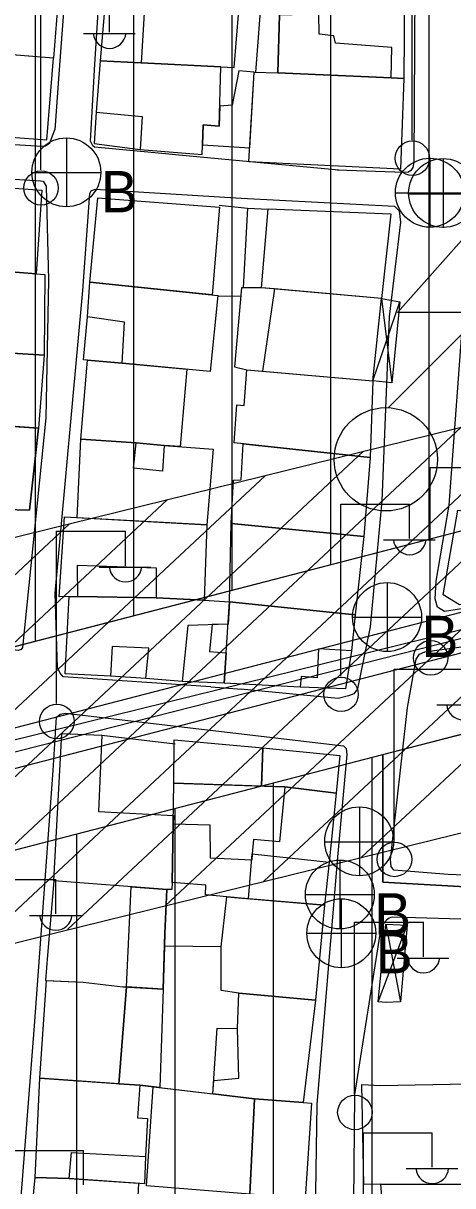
# Model space of a CAD drawing. Extents: x 417997 to 421451, y 4451742 to 4455216.
# Drawn here: x 419710.5 to 419754.1, y 4452604.6 to 4452722.7 of the extents above; entities that cross this region are included whole.
import ezdxf

# ---------------------------------------------------------------- set-up
doc = ezdxf.new("R2010")
doc.units = 0
for name, color, linetype in [('ADA', 7, 'Continuous'), ('ADAKENARI', 7, 'Continuous'), ('B_Mesken', 7, 'Continuous'), ('B_Sundurma', 7, 'Continuous'), ('B_Teras', 7, 'Continuous'), ('Default', 7, 'Continuous'), ('Hat_ENH', 7, 'Continuous'), ('KALDIRIM', 7, 'Continuous'), ('PL_AYA_PARK_DINLENME', 7, 'Continuous'), ('PL_KON_MEV_350', 7, 'Continuous'), ('S_Elektrik_Diregi', 7, 'Continuous'), ('S_Rogar_Kapagi', 7, 'Continuous'), ('S_Rogar_Kapagi_Buski', 7, 'Continuous'), ('S_Trafo_acik_tip', 7, 'Continuous'), ('Sinir_Duvar_tek_tarafa_ait', 7, 'Continuous'), ('TA_ENH_154', 7, 'Continuous'), ('TA_ENH_KORUMA', 7, 'Continuous'), ('TA_ENH_TARAMA', 7, 'Continuous'), ('TR_ORTAYOGUNKONUT', 7, 'Continuous'), ('TR_PARKALANI', 7, 'Continuous'), ('Yol_Sose', 7, 'Continuous')]:
    doc.layers.add(name, color=color, linetype=linetype)

# ---------------------------------------------------------------- blocks, each defined once
blk = doc.blocks.new('POINT_DISPLAY')
at = {"layer": 'Default'}
blk.add_line((0, 0), (0, 0), dxfattribs=at)

msp = doc.modelspace()

# ---------------------------------------------------------------- linework, layer by layer
at = {"layer": 'ADA'}
for p, q in [((419747.04, 4452648.37), (419747.04, 4452635.42)), ((419747.04, 4452648.37), (419747.04, 4452635.42)), ((419747.04, 4452635.42), (419803.37, 4452632.24)), ((419747.04, 4452635.42), (419803.37, 4452632.24))]:
    msp.add_line(p, q, dxfattribs=at)
at = {"layer": 'ADAKENARI'}
for p, q in [((419775.98, 4452676.54), (419568.88, 4452622.82)), ((419775.98, 4452676.54), (419568.88, 4452622.82)), ((419747.04, 4452648.37), (419788.22, 4452659.05)), ((419747.04, 4452648.37), (419788.22, 4452659.05)), ((419626.74, 4452617.16), (419747.04, 4452648.37)), ((419626.74, 4452617.16), (419747.04, 4452648.37))]:
    msp.add_line(p, q, dxfattribs=at)
at = {"layer": 'B_Mesken'}
for points in [[(419696.73, 4452720.49), (419697.47, 4452729.6), (419714.31, 4452728.18), (419713.58, 4452719.16)], [(419718.82, 4452724.46), (419718.33, 4452718.89), (419722.5, 4452718.66), (419731.95, 4452718.2), (419732.65, 4452726.91), (419731.94, 4452727.15), (419719.14, 4452727.97)], [(419737.82, 4452723.59), (419737.87, 4452726.35), (419749.25, 4452726.03), (419749.17, 4452717.09), (419747.88, 4452717.14), (419736.37, 4452717.64), (419736.56, 4452723.55)], [(419705.51, 4452715.71), (419705.13, 4452711.43), (419712.93, 4452710.85), (419713.58, 4452719.16), (419706.86, 4452719.69), (419706.6, 4452715.66)], [(419717.93, 4452713.67), (419717.73, 4452710.48), (419722.41, 4452709.85), (419728.7, 4452709.36), (419728.79, 4452712.36), (419730.41, 4452712.24), (419730.6, 4452718.27), (419722.5, 4452718.66), (419718.33, 4452718.89)], [(419733.98, 4452717.71), (419732.4, 4452717.85), (419731.74, 4452714.36), (419730.47, 4452714.28), (419730.41, 4452712.24), (419728.79, 4452712.36), (419728.73, 4452710.33), (419733.52, 4452710.05)], [(419733.44, 4452708.61), (419733.98, 4452717.71), (419736.37, 4452717.64), (419747.88, 4452717.14), (419749.17, 4452717.09), (419748.83, 4452707.85)], [(419696.07, 4452698.8), (419696.47, 4452706.87), (419712.41, 4452705.72), (419711.82, 4452697.24), (419702.02, 4452698.02)], [(419717.29, 4452696.38), (419718.1, 4452704.96), (419730.46, 4452703.99), (419729.72, 4452695.09)], [(419734.71, 4452695.81), (419735.39, 4452703.85), (419747.85, 4452703.34), (419746.89, 4452694.73)], [(419699.54, 4452689.79), (419695.13, 4452690.11), (419695.89, 4452698.83), (419702.02, 4452698.02), (419712.72, 4452697.17), (419712.63, 4452688.95)], [(419720.55, 4452688.16), (419716.64, 4452688.49), (419717.04, 4452692.87), (419717.29, 4452696.38), (419730.27, 4452695.03), (419729.51, 4452687.3)], [(419734.71, 4452695.81), (419732.69, 4452695.8), (419731.97, 4452687.78), (419733.24, 4452687.49), (419734.81, 4452687.35), (419746.01, 4452686.37), (419746.89, 4452694.73), (419736.03, 4452695.69)], [(419698.86, 4452682.48), (419699.54, 4452689.79), (419712.63, 4452688.95), (419712.08, 4452681.55)], [(419716.38, 4452680.42), (419717.05, 4452688.46), (419720.55, 4452688.16), (419727.13, 4452687.53), (419727.14, 4452687.53), (419726.46, 4452679.67), (419724.82, 4452679.8), (419721.98, 4452680.05)], [(419731.93, 4452680.04), (419732.22, 4452683.93), (419732.97, 4452683.84), (419733.24, 4452687.49), (419746.01, 4452686.37), (419745.75, 4452678.58)], [(419706.03, 4452673.34), (419703.59, 4452673.47), (419703.75, 4452677.39), (419703.97, 4452682.12), (419706.6, 4452681.93), (419712.08, 4452681.55), (419711.14, 4452673.21)], [(419716, 4452672.45), (419716.38, 4452680.42), (419721.98, 4452680.05), (419724.82, 4452679.8), (419729.8, 4452679.41), (419729.18, 4452671.72)], [(419745.75, 4452678.58), (419745.12, 4452670.54), (419731.63, 4452671.86), (419731.88, 4452676.27), (419732.64, 4452676.29), (419732.86, 4452679.94)], [(419716.07, 4452664.43), (419714.18, 4452664.42), (419714.72, 4452672.52), (419729.18, 4452671.72), (419728.89, 4452664.07), (419724.01, 4452664.29)], [(419767.23, 4452671.6), (419771.61, 4452671.12), (419771.23, 4452667.17), (419771.21, 4452666.75), (419762.82, 4452665.24), (419754.82, 4452663.58), (419753.15, 4452664.62), (419754.67, 4452673.21), (419763.85, 4452672.06), (419764.7, 4452671.93)], [(419731.46, 4452663.89), (419731.63, 4452671.86), (419745.12, 4452670.54), (419744.22, 4452662.59)], [(419729.71, 4452661.58), (419729.43, 4452658.86), (419731.13, 4452658.72), (419730.93, 4452655.64), (419726.66, 4452655.8), (419722.98, 4452656.12), (419719.37, 4452656.35), (419714.77, 4452656.59), (419715.19, 4452664.43), (419716.07, 4452664.43), (419724.01, 4452664.29), (419728.89, 4452664.07), (419731.46, 4452663.89), (419731.32, 4452661.64)], [(419743.84, 4452658.92), (419743.25, 4452655.07), (419738.63, 4452655.23), (419730.93, 4452655.64), (419731.46, 4452663.89), (419744.22, 4452662.59)], [(419725.65, 4452635.37), (419725.6, 4452634.66), (419725.1, 4452634.66), (419713.62, 4452635.55), (419714.43, 4452650.52), (419718.49, 4452650.34), (419718.16, 4452642.6), (419725.77, 4452642.18), (419725.76, 4452641.32)], [(419725.81, 4452645.48), (419725.83, 4452649.87), (419734.84, 4452649.05), (419734.71, 4452645.17)], [(419734.84, 4452649.05), (419742.67, 4452648.3), (419742.3, 4452644.46), (419737.1, 4452645.09), (419734.71, 4452645.17)], [(419731.18, 4452633.91), (419729.04, 4452634.11), (419729.06, 4452635.11), (419725.65, 4452635.37), (419725.76, 4452641.32), (419725.81, 4452645.48), (419737.1, 4452645.09), (419742.3, 4452644.46), (419741.58, 4452637.44), (419741.11, 4452633.08), (419733.4, 4452633.73)], [(419724.91, 4452630.21), (419725.1, 4452634.66), (419713.62, 4452635.55), (419712.99, 4452628.01), (419712.77, 4452625.42), (419716.6, 4452625.24), (419720.63, 4452624.78), (419724.74, 4452624.54)], [(419730.61, 4452628.85), (419731.18, 4452633.91), (419741.11, 4452633.08), (419740.21, 4452623.41), (419732.42, 4452624.14), (419730.61, 4452624.4)], [(419729.79, 4452613.9), (419730.23, 4452620.56), (419732.28, 4452620.55), (419732.42, 4452624.14), (419730.61, 4452624.4), (419730.61, 4452628.85), (419724.87, 4452628.92), (419724.74, 4452624.54), (419721, 4452624.76), (419720.23, 4452614.92), (419722.35, 4452614.77)], [(419712.22, 4452615.48), (419712.87, 4452625.41), (419716.6, 4452625.24), (419720.63, 4452624.78), (419721, 4452624.76), (419720.23, 4452614.92)], [(419729.88, 4452615.27), (419732.43, 4452615.48), (419732.28, 4452620.55), (419732.42, 4452624.14), (419740.21, 4452623.41), (419738.94, 4452613.02), (419734, 4452613.41), (419734, 4452613.41), (419734, 4452613.41), (419729.79, 4452613.9)], [(419715.19, 4452605.31), (419711.73, 4452605.4), (419712.22, 4452615.48), (419722.35, 4452614.77), (419722.13, 4452611.45), (419723.15, 4452611.4), (419722.94, 4452607.52), (419722.85, 4452604.77), (419715.19, 4452605.31)], [(419746.85, 4452604.73), (419745.1, 4452604.68), (419744.91, 4452614.85), (419746.79, 4452614.74), (419755.64, 4452614.93), (419755.81, 4452613.02), (419755.98, 4452604.7)], [(419725.14, 4452604.38), (419723.02, 4452604.57), (419723.71, 4452614.61), (419729.79, 4452613.9), (419734, 4452613.41), (419733.54, 4452603.72)], [(419733.54, 4452603.72), (419734, 4452613.41), (419738.94, 4452613.02), (419739.79, 4452612.96), (419739.15, 4452603.26), (419738.71, 4452603.31)], [(419755.81, 4452613.02), (419762.65, 4452613.18), (419764.25, 4452596.56), (419748.66, 4452595.97), (419746.7, 4452596.95), (419746.34, 4452601.35), (419747.1, 4452601.39), (419746.85, 4452604.73), (419755.98, 4452604.7)], [(419710.94, 4452597.42), (419711.73, 4452605.4), (419715.19, 4452605.31), (419722.21, 4452604.81), (419722.08, 4452602.11), (419723.12, 4452602.06), (419722.99, 4452596.63)]]:
    msp.add_lwpolyline(points, close=True, dxfattribs=at)
at = {"layer": 'B_Sundurma'}
for p, q in [((419746.01, 4452686.37), (419748.76, 4452694.38)), ((419746.89, 4452694.73), (419747.95, 4452686.16)), ((419746.58, 4452623.25), (419749.51, 4452631.04)), ((419747.33, 4452631.15), (419748.82, 4452623.24))]:
    msp.add_line(p, q, dxfattribs=at)
for points in [[(419746.01, 4452686.37), (419746.89, 4452694.73), (419748.76, 4452694.38), (419747.95, 4452686.16)], [(419747.37, 4452623.19), (419746.58, 4452623.25), (419747.33, 4452631.15), (419749.51, 4452631.04), (419748.82, 4452623.24)]]:
    msp.add_lwpolyline(points, close=True, dxfattribs=at)
at = {"layer": 'B_Teras'}
for points in [[(419719.14, 4452727.97), (419718.82, 4452724.46), (419722.82, 4452724.29), (419722.5, 4452718.66), (419731.95, 4452718.2), (419732.65, 4452726.91), (419731.94, 4452727.15)], [(419736.56, 4452723.55), (419736.37, 4452717.64), (419747.88, 4452717.14), (419747.95, 4452720.23), (419742.24, 4452720.68), (419742.05, 4452721.4), (419740.57, 4452721.58), (419740.55, 4452723.69)], [(419718.33, 4452718.89), (419717.93, 4452713.67), (419722.6, 4452713.21), (419722.41, 4452709.85), (419728.7, 4452709.36), (419728.79, 4452712.36), (419730.41, 4452712.24), (419730.6, 4452718.27), (419722.5, 4452718.66)], [(419699.54, 4452689.79), (419700.11, 4452695.45), (419701.84, 4452695.3), (419702.02, 4452698.02), (419712.72, 4452697.17), (419712.63, 4452688.95)], [(419717.04, 4452692.87), (419717.29, 4452696.38), (419730.27, 4452695.03), (419729.51, 4452687.3), (419720.55, 4452688.16), (419720.79, 4452692.32)], [(419736.03, 4452695.69), (419734.81, 4452687.35), (419746.01, 4452686.37), (419746.89, 4452694.73)], [(419706.6, 4452681.93), (419706.03, 4452673.34), (419711.14, 4452673.21), (419712.08, 4452681.55)], [(419721.73, 4452677.47), (419721.98, 4452680.05), (419724.82, 4452679.8), (419724.66, 4452677.19)], [(419767.23, 4452671.6), (419767.08, 4452669.05), (419763.46, 4452669.53), (419762.82, 4452665.24), (419754.82, 4452663.58), (419753.15, 4452664.62), (419754.67, 4452673.21), (419763.85, 4452672.06), (419764.7, 4452671.93)], [(419716.02, 4452667.63), (419724.03, 4452667.34), (419724.01, 4452664.29), (419716.07, 4452664.43)], [(419731.32, 4452661.64), (419727.23, 4452661.49), (419726.66, 4452655.8), (419722.98, 4452656.12), (419723.27, 4452659.18), (419719.56, 4452659.37), (419719.37, 4452656.35), (419714.77, 4452656.59), (419715.19, 4452664.43), (419716.07, 4452664.43), (419724.01, 4452664.29), (419728.89, 4452664.07), (419731.46, 4452663.89)], [(419730.93, 4452655.64), (419731.46, 4452663.89), (419744.22, 4452662.59), (419743.84, 4452658.92), (419740.5, 4452659.13), (419740.36, 4452656.19), (419738.73, 4452656.32), (419738.63, 4452655.23)], [(419733.78, 4452638.28), (419733.73, 4452637.66), (419729.53, 4452637.86), (419729.5, 4452641.19), (419725.76, 4452641.32), (419725.81, 4452645.48), (419737.1, 4452645.09), (419736.54, 4452639.51), (419733.9, 4452639.76)], [(419733.4, 4452633.73), (419733.78, 4452638.28), (419741.58, 4452637.44), (419741.11, 4452633.08)], [(419721.48, 4452634.94), (419725.1, 4452634.66), (419724.91, 4452630.21), (419724.87, 4452628.92), (419724.74, 4452624.54), (419721, 4452624.76)], [(419724.74, 4452624.54), (419724.38, 4452614.54), (419722.35, 4452614.77), (419720.23, 4452614.92), (419721, 4452624.76)], [(419715.19, 4452605.31), (419715.41, 4452607.95), (419722.94, 4452607.52), (419722.85, 4452604.77)]]:
    msp.add_lwpolyline(points, close=True, dxfattribs=at)
at = {"layer": 'Hat_ENH'}
msp.add_lwpolyline([(419683.15, 4452641.93), (419957.33, 4452711.68)], dxfattribs=at)
at = {"layer": 'KALDIRIM'}
for p, q in [((419779.26, 4452669.12), (419702.22, 4452649.14)), ((419779.26, 4452669.12), (419702.22, 4452649.14)), ((419781.5, 4452665.57), (419703.35, 4452645.3)), ((419781.5, 4452665.57), (419703.35, 4452645.3))]:
    msp.add_line(p, q, dxfattribs=at)
at = {"layer": 'PL_AYA_PARK_DINLENME'}
msp.add_lwpolyline([(419788.22, 4452659.05), (419799.73, 4452651.73), (419803.37, 4452632.24), (419747.04, 4452635.42), (419747.04, 4452648.37)], close=True, dxfattribs=at)
msp.add_lwpolyline([(419788.22, 4452659.05), (419799.73, 4452651.73), (419803.37, 4452632.24), (419747.04, 4452635.42), (419747.04, 4452648.37)], close=True, dxfattribs=at)
at = {"layer": 'PL_KON_MEV_350'}
msp.add_lwpolyline([(419796.33, 4452996.11), (419805.41, 4452988.48), (419786.29, 4452689.03), (419775.98, 4452676.54), (419568.88, 4452622.82), (419561.75, 4452629.97), (419581.87, 4452706.08), (419635.79, 4452719.45), (419637.41, 4452760.32), (419700.32, 4452851.73), (419754.09, 4452844.74), (419741.18, 4452876.46), (419703.54, 4452885.61), (419700.32, 4452851.73), (419637.41, 4452760.32), (419580.56, 4452749.66), (419577.39, 4452855.4), (419570.34, 4452931.11), (419579.14, 4452943.43)], close=True, dxfattribs=at)
msp.add_lwpolyline([(419367.19, 4452550.25), (419515.87, 4452588.4), (419597.6, 4452609.61), (419595.84, 4452592.54), (419627.31, 4452577.3), (419626.74, 4452617.16), (419747.04, 4452648.37), (419747.04, 4452635.42), (419803.37, 4452632.24)], dxfattribs=at)
at = {"layer": 'S_Elektrik_Diregi'}
for p, q in [((419750.01, 4452710.81), (419750.01, 4452728.31)), ((419712.29, 4452707.79), (419712.29, 4452725.29)), ((419719.29, 4452721.79), (419719.29, 4452725.29)), ((419716.63, 4452721.65), (419721.88, 4452721.65)), ((419751.86, 4452660.05), (419751.86, 4452677.55)), ((419751.86, 4452677.55), (419758.86, 4452677.55)), ((419742.76, 4452656.33), (419742.76, 4452673.83)), ((419742.76, 4452673.83), (419749.76, 4452673.83)), ((419749.76, 4452670.33), (419749.76, 4452673.83)), ((419713.9, 4452653.57), (419713.9, 4452671.07)), ((419713.9, 4452671.07), (419720.9, 4452671.07)), ((419720.9, 4452667.57), (419720.9, 4452671.07)), ((419747.1, 4452670.19), (419752.35, 4452670.19)), ((419718.24, 4452667.43), (419723.49, 4452667.43)), ((419748.18, 4452639.56), (419748.18, 4452657.06)), ((419748.18, 4452657.06), (419755.18, 4452657.06)), ((419752.52, 4452653.42), (419757.77, 4452653.42)), ((419706.83, 4452635.68), (419713.83, 4452635.68)), ((419713.83, 4452632.18), (419713.83, 4452635.68)), ((419711.17, 4452632.04), (419716.42, 4452632.04)), ((419744.16, 4452613.84), (419744.16, 4452631.34)), ((419744.16, 4452631.34), (419751.16, 4452631.34)), ((419751.16, 4452627.84), (419751.16, 4452631.34)), ((419748.5, 4452627.7), (419753.75, 4452627.7)), ((419745.06, 4452592.44), (419745.06, 4452609.94)), ((419745.06, 4452609.94), (419752.06, 4452609.94)), ((419752.06, 4452606.44), (419752.06, 4452609.94)), ((419709.63, 4452608.16), (419716.63, 4452608.16)), ((419716.63, 4452604.66), (419716.63, 4452608.16)), ((419749.4, 4452606.3), (419754.65, 4452606.3))]:
    msp.add_line(p, q, dxfattribs=at)
for centre in [(419750.04, 4452708.98), (419712.33, 4452705.95), (419751.9, 4452658.21), (419742.8, 4452654.5), (419713.93, 4452651.74), (419748.22, 4452637.72), (419744.2, 4452612.01)]:
    msp.add_circle(centre, 1.75, dxfattribs=at)
for centre in [(419719.29, 4452721.8), (419749.77, 4452670.35), (419720.9, 4452667.59), (419755.18, 4452653.57), (419713.83, 4452632.19), (419751.16, 4452627.86), (419752.06, 4452606.45)]:
    msp.add_arc(centre, 1.66, 184.8384, 355.1464, dxfattribs=at)
at = {"layer": 'S_Rogar_Kapagi'}
for p, q in [((419753.21, 4452701.91), (419753.21, 4452708.91)), ((419749.64, 4452705.37), (419756.64, 4452705.37)), ((419744.69, 4452636.04), (419744.69, 4452643.04)), ((419741.12, 4452639.5), (419748.12, 4452639.5))]:
    msp.add_line(p, q, dxfattribs=at)
for centre in [(419753.16, 4452705.44), (419744.64, 4452639.56)]:
    msp.add_circle(centre, 3.5, dxfattribs=at)
at = {"layer": 'S_Rogar_Kapagi_Buski'}
for p, q in [((419714.9, 4452711.04), (419714.9, 4452704.04)), ((419751.81, 4452708.97), (419751.81, 4452701.97)), ((419711.4, 4452707.54), (419718.4, 4452707.54)), ((419748.31, 4452705.47), (419755.31, 4452705.47)), ((419747.47, 4452665.85), (419747.47, 4452658.85)), ((419743.97, 4452662.35), (419750.97, 4452662.35)), ((419742.67, 4452637.66), (419742.67, 4452630.66)), ((419739.17, 4452634.16), (419746.17, 4452634.16)), ((419742.82, 4452633.72), (419742.82, 4452626.72)), ((419739.32, 4452630.22), (419746.32, 4452630.22))]:
    msp.add_line(p, q, dxfattribs=at)
for centre in [(419714.9, 4452707.54), (419751.81, 4452705.47), (419747.47, 4452662.35), (419742.67, 4452634.16), (419742.82, 4452630.22)]:
    msp.add_circle(centre, 3.5, dxfattribs=at)
at = {"layer": 'S_Trafo_acik_tip'}
msp.add_lwpolyline([(419747.6, 4452683.64), (419757.26, 4452693.3), (419748.54, 4452693.3), (419757.99, 4452703.98)], dxfattribs=at)
msp.add_circle((419747.34, 4452678.38), 5.25, dxfattribs=at)
at = {"layer": 'Sinir_Duvar_tek_tarafa_ait'}
for points in [[(419732.59, 4452726.23), (419734.76, 4452726.16), (419734.09, 4452717.71)], [(419730.42, 4452704.22), (419733.29, 4452703.91), (419732.84, 4452695.8)], [(419733.29, 4452703.91), (419735.38, 4452703.79)], [(419730.37, 4452694.99), (419732.62, 4452694.96)], [(419718.49, 4452650.34), (419725.96, 4452649.48)]]:
    msp.add_lwpolyline(points, dxfattribs=at)
at = {"layer": 'TA_ENH_154'}
msp.add_lwpolyline([(421244.23, 4452871.73), (420603.45, 4452866.93), (420104.11, 4452747.15), (419709.07, 4452649.72), (419353.3, 4452559.56), (419284.53, 4452601.29), (419287.68, 4452599.87), (419484.08, 4452691.72), (419833.95, 4454863.94), (419862.83, 4455014.24)], dxfattribs=at)
msp.add_lwpolyline([(421244.23, 4452871.73), (420603.45, 4452866.93), (420104.11, 4452747.15), (419709.07, 4452649.72), (419353.3, 4452559.56), (419284.53, 4452601.29), (419287.68, 4452599.87), (419484.08, 4452691.72), (419833.95, 4454863.94), (419862.83, 4455014.24)], dxfattribs=at)
at = {"layer": 'TA_ENH_KORUMA'}
msp.add_lwpolyline([(419883.15, 4455014.02), (419853.65, 4454860.46), (419502.14, 4452678.09), (419329.55, 4452597.37), (419356.51, 4452581.01), (419704.22, 4452669.12), (420099.38, 4452766.58), (420601.01, 4452886.92), (421244.44, 4452891.74)], dxfattribs=at)
msp.add_lwpolyline([(419883.15, 4455014.02), (419853.65, 4454860.46), (419502.14, 4452678.09), (419329.55, 4452597.37), (419356.51, 4452581.01), (419704.22, 4452669.12), (420099.38, 4452766.58), (420601.01, 4452886.92), (421244.44, 4452891.74)], dxfattribs=at)
at = {"layer": 'TA_ENH_TARAMA'}
for p, q in [((419713.92, 4452630.31), (420108.84, 4452727.71)), ((419713.92, 4452630.31), (420108.84, 4452727.71)), ((419744.86, 4452637.95), (419804.76, 4452693.92)), ((419744.86, 4452637.95), (419804.76, 4452693.92)), ((419734.92, 4452635.49), (419794.81, 4452691.47)), ((419734.92, 4452635.49), (419794.81, 4452691.47)), ((419724.97, 4452633.04), (419784.86, 4452689.01)), ((419724.97, 4452633.04), (419784.86, 4452689.01)), ((419715.02, 4452630.59), (419774.91, 4452686.56)), ((419715.02, 4452630.59), (419774.91, 4452686.56)), ((419704.98, 4452628.05), (419764.96, 4452684.11)), ((419704.98, 4452628.05), (419764.96, 4452684.11)), ((419694.93, 4452625.5), (419755.01, 4452681.65)), ((419694.93, 4452625.5), (419755.01, 4452681.65)), ((419684.89, 4452622.96), (419745.06, 4452679.2)), ((419684.89, 4452622.96), (419745.06, 4452679.2)), ((419674.84, 4452620.41), (419735.11, 4452676.74)), ((419674.84, 4452620.41), (419735.11, 4452676.74)), ((419664.79, 4452617.86), (419725.17, 4452674.29)), ((419664.79, 4452617.86), (419725.17, 4452674.29)), ((419654.74, 4452615.32), (419715.22, 4452671.84)), ((419654.74, 4452615.32), (419715.22, 4452671.84)), ((419350.09, 4452538.12), (419713.92, 4452630.31)), ((419350.09, 4452538.12), (419713.92, 4452630.31))]:
    msp.add_line(p, q, dxfattribs=at)
at = {"layer": 'TR_ORTAYOGUNKONUT'}
for p, q in [((419711.75, 4452659.88), (419711.75, 4452850.24)), ((419711.75, 4452659.88), (419711.75, 4452850.24)), ((419721.75, 4452662.47), (419721.75, 4452848.94)), ((419721.75, 4452662.47), (419721.75, 4452848.94)), ((419731.75, 4452665.07), (419731.75, 4452847.64)), ((419731.75, 4452665.07), (419731.75, 4452847.64)), ((419741.75, 4452667.66), (419741.75, 4452846.34)), ((419741.75, 4452667.66), (419741.75, 4452846.34)), ((419751.75, 4452670.25), (419751.75, 4452845.04)), ((419751.75, 4452670.25), (419751.75, 4452845.04)), ((419745.95, 4452492.88), (419745.95, 4452648.09)), ((419745.95, 4452492.88), (419745.95, 4452648.09)), ((419735.95, 4452583.34), (419735.95, 4452645.49)), ((419735.95, 4452583.34), (419735.95, 4452645.49)), ((419725.95, 4452583.84), (419725.95, 4452642.9)), ((419725.95, 4452583.84), (419725.95, 4452642.9)), ((419715.95, 4452584.34), (419715.95, 4452640.31)), ((419715.95, 4452584.34), (419715.95, 4452640.31))]:
    msp.add_line(p, q, dxfattribs=at)
at = {"layer": 'Yol_Sose'}
for points in [[(419697.35, 4452711.11), (419695.92, 4452711.17), (419695.63, 4452711.44), (419695.43, 4452712.07), (419696.28, 4452724.77), (419698.82, 4452753.11), (419699.67, 4452764.07), (419699.88, 4452764.31), (419716.3, 4452764.9), (419716.72, 4452764.73), (419716.99, 4452764.46), (419716.11, 4452749.34), (419715.38, 4452734.21), (419714.13, 4452717.51), (419713.72, 4452711.87)], [(419725.67, 4452709.36), (419717.76, 4452710.11), (419717.58, 4452710.25), (419717.35, 4452710.71), (419717.79, 4452718.52), (419719.25, 4452741.26), (419720.83, 4452764.38), (419720.98, 4452764.58), (419721.49, 4452764.82), (419732.41, 4452764.95), (419751.52, 4452765.42), (419751.84, 4452765.25), (419752.05, 4452764.82), (419751.58, 4452756.74), (419750.93, 4452735.88), (419750.28, 4452726.38), (419750.17, 4452708.58), (419750.07, 4452708.04), (419749.89, 4452707.73), (419749.63, 4452707.56), (419749.24, 4452707.52), (419742.41, 4452707.77)], [(419697.35, 4452711.11), (419712.4, 4452710.19), (419712.77, 4452710.22), (419713.21, 4452710.55), (419713.72, 4452711.87)], [(419742.58, 4452707.76), (419725.62, 4452709.36)], [(419698.4, 4452660.67), (419693.41, 4452661.48), (419693.07, 4452661.7), (419692.96, 4452662.42), (419694.28, 4452682.11), (419695.5, 4452700.23), (419695.94, 4452707.28), (419696.15, 4452707.57), (419696.73, 4452707.66), (419712.27, 4452706.69), (419712.54, 4452706.63), (419712.86, 4452706.15), (419713.08, 4452696.58), (419712.8, 4452682.59), (419710.43, 4452659.26), (419710.32, 4452659.05), (419709.99, 4452658.97), (419705.89, 4452659.51)], [(419729.58, 4452655.27), (419714.59, 4452656.29), (419714.27, 4452656.66), (419713.99, 4452657.23), (419713.75, 4452664.78), (419716.57, 4452695.53), (419717.27, 4452705.39), (419717.43, 4452705.65), (419717.81, 4452705.84), (419732.64, 4452704.93), (419748.23, 4452704.12), (419748.71, 4452703.63), (419748.84, 4452702.48), (419747.68, 4452692.87), (419746.94, 4452674.17), (419745.76, 4452661.37), (419744.45, 4452655.06), (419744.1, 4452654.56), (419743.54, 4452654.33), (419742.51, 4452654.08), (419732.61, 4452655.02)], [(419762.6, 4452664.37), (419753.31, 4452662.9), (419752.59, 4452663.36), (419752.37, 4452664.19), (419752.46, 4452666), (419753.78, 4452673.72), (419755.26, 4452693.94)], [(419753.69, 4452636.2), (419748.17, 4452636.63), (419747.89, 4452637), (419747.81, 4452637.72), (419749.56, 4452653.17), (419750.41, 4452658.07), (419750.76, 4452658.57), (419751.32, 4452658.81), (419775.27, 4452662.11)], [(419729.58, 4452655.27), (419732.71, 4452655.01)], [(419719, 4452587.6), (419709.74, 4452588.43), (419709.57, 4452588.57), (419709.3, 4452588.94), (419709.21, 4452589.42), (419710.1, 4452600.83), (419711.66, 4452620.83), (419713.55, 4452646.75), (419713.88, 4452652.17), (419714.28, 4452652.5), (419714.81, 4452652.57), (419743.03, 4452649.28), (419743.3, 4452649), (419743.37, 4452648.4), (419742.42, 4452637.95), (419740.32, 4452612.84), (419740.08, 4452594.87), (419739.88, 4452586.79), (419739.72, 4452586.48), (419739.56, 4452586.39), (419729.92, 4452586.94)], [(419766.86, 4452635.64), (419753.69, 4452636.2)], [(419765.32, 4452631.36), (419748.05, 4452631.84), (419747.84, 4452631.82), (419747.68, 4452631.74), (419747.4, 4452631.56), (419747.16, 4452631.32), (419746.85, 4452630.76), (419744.16, 4452613.82), (419744.01, 4452599.3), (419744.29, 4452598.36), (419744.83, 4452597.13), (419745.63, 4452596.21), (419746.82, 4452595.4), (419748.89, 4452594.89), (419759.97, 4452595.29)]]:
    msp.add_lwpolyline(points, dxfattribs=at)

# ---------------------------------------------------------------- block references
at = {"layer": 'TR_PARKALANI', "xscale": 0.1, "yscale": 0.10000000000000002}
msp.add_blockref('POINT_DISPLAY', (419748.57, 4452637.54), dxfattribs=at)
msp.add_blockref('POINT_DISPLAY', (419748.57, 4452637.54), dxfattribs=at)

# ---------------------------------------------------------------- texts
at = {"layer": 'S_Rogar_Kapagi_Buski'}
for p in [(419718.4, 4452703.48), (419750.97, 4452658.28), (419746.17, 4452630.09), (419746.32, 4452626.15)]:
    msp.add_text('B', height=4.2, dxfattribs=at).set_placement(p)

doc.saveas('drawing.dxf')
